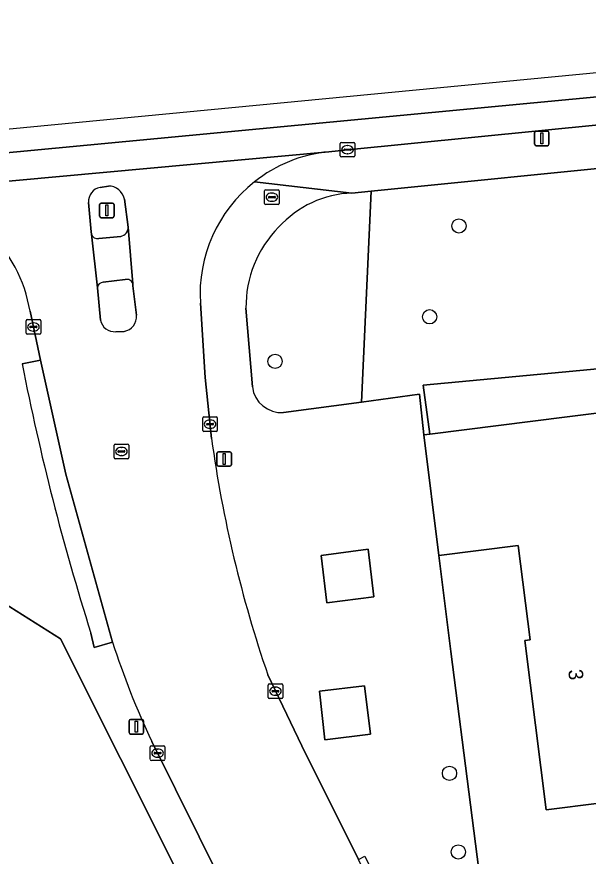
# Model space of a CAD drawing. Extents: x 161772 to 163126, y 383092 to 383917.
# Drawn here: x 162938.1 to 162977.4, y 383856.9 to 383914.6 of the extents above; entities that cross this region are included whole.
import ezdxf

# ---------------------------------------------------------------- set-up
doc = ezdxf.new("R2010")
doc.units = 0
for name, color, linetype in [('IMGEO_Boom', 7, 'Continuous'), ('IMGEO_Erf', 7, 'Continuous'), ('IMGEO_Groenvoorziening', 7, 'Continuous'), ('IMGEO_Kolk', 7, 'Continuous'), ('IMGEO_Lichtmast', 7, 'Continuous'), ('IMGEO_Loofbos', 7, 'Continuous'), ('IMGEO_Pand', 7, 'Continuous'), ('IMGEO_Pand_nummerreeks', 7, 'Continuous'), ('IMGEO_Rijbaan_lokaal_gesloten', 7, 'Continuous'), ('IMGEO_Rioolput', 7, 'Continuous'), ('IMGEO_Verkeerseiland_gesloten', 7, 'Continuous'), ('IMGEO_Voetpad_gesloten', 7, 'Continuous'), ('IMGEO_Voetpad_open', 7, 'Continuous')]:
    doc.layers.add(name, color=color, linetype=linetype)

msp = doc.modelspace()

# ---------------------------------------------------------------- linework, layer by layer
at = {"layer": 'IMGEO_Boom'}
for centre in [(162968.496, 383900.251), (162966.481, 383894.009), (162955.857, 383890.946), (162967.852, 383862.643), (162968.455, 383857.243)]:
    msp.add_circle(centre, 0.489, dxfattribs=at)
at = {"layer": 'IMGEO_Erf'}
for points in [[(163023.091, 383856.517), (163002.777, 383892.764), (162975.595, 383890.208), (162966.03, 383889.308), (162966.488, 383885.942), (162975.939, 383887.129), (162983.819, 383888.118), (162984.199, 383885.089), (162994.758, 383886.414), (162996.046, 383876.159), (163000, 383876.647), (163003.83, 383877.119), (163005.474, 383864.017), (163000, 383863.329), (162974.485, 383860.123), (162973.022, 383871.776), (162973.388, 383871.822), (162972.576, 383878.296), (162967.121, 383877.611), (162967.941, 383871.022), (162970.652, 383849.937)], [(162961.731, 383830.778), (162941.098, 383871.872), (162937.187, 383874.349)]]:
    msp.add_lwpolyline(points, dxfattribs=at)
at = {"layer": 'IMGEO_Groenvoorziening'}
for points in [[(162956.431, 383887.43), (162961.796, 383888.15), (162962.461, 383902.643), (162961.145, 383902.513)], [(162953.852, 383894.596), (162954.295, 383889.185)]]:
    msp.add_lwpolyline(points, dxfattribs=at)
for points in [[(162959.416, 383874.358), (162962.655, 383874.779), (162962.247, 383878.032), (162959.034, 383877.611)], [(162959.27, 383864.947), (162962.42, 383865.343), (162962.012, 383868.659), (162958.9, 383868.289)]]:
    msp.add_lwpolyline(points, close=True, dxfattribs=at)
for centre, radius, start, end in [((162961.426, 383895.308), 7.21, 92.23743, 137.61215), ((162961.664, 383894.684), 7.812, 135.40214, 180.6445), ((162956.299, 383889.446), 2.021, 187.43134, 273.75361)]:
    msp.add_arc(centre, radius, start, end, dxfattribs=at)
at = {"layer": 'IMGEO_Kolk'}
for p, q in [((162960.338, 383905.063), (162960.338, 383905.915)), ((162960.413, 383905.989), (162961.265, 383905.989)), ((162960.826, 383905.769), (162960.851, 383905.769)), ((162961.339, 383905.915), (162961.339, 383905.063)), ((162961.265, 383904.989), (162960.413, 383904.989)), ((162960.597, 383905.483), (162960.597, 383905.495)), ((162961.035, 383905.446), (162960.637, 383905.446)), ((162960.64, 383905.532), (162961.038, 383905.532)), ((162960.849, 383905.209), (162960.824, 383905.209)), ((162961.081, 383905.495), (162961.081, 383905.483)), ((162938.74, 383892.885), (162938.74, 383893.737)), ((162938.815, 383893.811), (162939.667, 383893.811)), ((162939.228, 383893.591), (162939.253, 383893.591)), ((162939.741, 383893.737), (162939.741, 383892.885)), ((162938.999, 383893.305), (162938.999, 383893.317)), ((162939.437, 383893.268), (162939.039, 383893.268)), ((162939.042, 383893.354), (162939.44, 383893.354)), ((162939.251, 383893.031), (162939.226, 383893.031)), ((162939.483, 383893.317), (162939.483, 383893.305)), ((162939.667, 383892.811), (162938.815, 383892.811)), ((162950.96, 383887.131), (162951.812, 383887.131)), ((162950.885, 383886.205), (162950.885, 383887.057)), ((162951.144, 383886.625), (162951.144, 383886.637)), ((162951.582, 383886.588), (162951.184, 383886.588)), ((162951.187, 383886.674), (162951.585, 383886.674)), ((162951.373, 383886.911), (162951.398, 383886.911)), ((162951.628, 383886.637), (162951.628, 383886.625)), ((162951.886, 383887.057), (162951.886, 383886.205)), ((162951.812, 383886.131), (162950.96, 383886.131)), ((162951.396, 383886.351), (162951.371, 383886.351)), ((162955.383, 383867.858), (162955.383, 383868.71)), ((162955.458, 383868.784), (162956.31, 383868.784)), ((162956.384, 383868.71), (162956.384, 383867.858)), ((162955.642, 383868.278), (162955.642, 383868.29)), ((162956.08, 383868.241), (162955.682, 383868.241)), ((162955.685, 383868.327), (162956.083, 383868.327)), ((162955.871, 383868.564), (162955.896, 383868.564)), ((162956.126, 383868.29), (162956.126, 383868.278)), ((162956.31, 383867.784), (162955.458, 383867.784)), ((162955.894, 383868.004), (162955.869, 383868.004)), ((162947.279, 383863.603), (162947.279, 383864.455)), ((162947.354, 383864.529), (162948.206, 383864.529)), ((162947.581, 383864.072), (162947.979, 383864.072)), ((162947.767, 383864.309), (162947.792, 383864.309)), ((162948.28, 383864.455), (162948.28, 383863.603)), ((162948.206, 383863.529), (162947.354, 383863.529)), ((162947.538, 383864.023), (162947.538, 383864.035)), ((162947.976, 383863.986), (162947.578, 383863.986)), ((162947.79, 383863.749), (162947.765, 383863.749)), ((162948.022, 383864.035), (162948.022, 383864.023))]:
    msp.add_line(p, q, dxfattribs=at)
for points in [[(162960.338, 383905.063), (162960.338, 383905.915)], [(162960.413, 383905.989), (162961.265, 383905.989)], [(162961.339, 383905.915), (162961.339, 383905.063)], [(162961.265, 383904.989), (162960.413, 383904.989)], [(162938.74, 383892.885), (162938.74, 383893.737)], [(162938.815, 383893.811), (162939.667, 383893.811)], [(162939.741, 383893.737), (162939.741, 383892.885)], [(162939.667, 383892.811), (162938.815, 383892.811)], [(162950.96, 383887.131), (162951.812, 383887.131)], [(162950.885, 383886.205), (162950.885, 383887.057)], [(162951.886, 383887.057), (162951.886, 383886.205)], [(162951.812, 383886.131), (162950.96, 383886.131)], [(162955.383, 383867.858), (162955.383, 383868.71)], [(162955.458, 383868.784), (162956.31, 383868.784)], [(162956.384, 383868.71), (162956.384, 383867.858)], [(162956.31, 383867.784), (162955.458, 383867.784)], [(162947.279, 383863.603), (162947.279, 383864.455)], [(162947.354, 383864.529), (162948.206, 383864.529)], [(162948.28, 383864.455), (162948.28, 383863.603)], [(162948.206, 383863.529), (162947.354, 383863.529)]]:
    msp.add_lwpolyline(points, dxfattribs=at)
for centre, radius, start, end in [((162960.415, 383905.913), 0.0765, 91.55205, 178.44795), ((162960.415, 383905.913), 0.0765, 91.55205, 178.44795), ((162961.263, 383905.913), 0.0765, 1.55205, 88.44795), ((162961.263, 383905.913), 0.0765, 1.55205, 88.44795), ((162960.415, 383905.065), 0.0765, 181.55205, 268.44795), ((162960.415, 383905.065), 0.0765, 181.55205, 268.44795), ((162960.637, 383905.492), 0.0403, 85.87752, 175.75265), ((162960.634, 383905.482), 0.0366, 178.93798, 274.71019), ((162961.038, 383905.489), 0.043, 264.86636, 352.45326), ((162961.042, 383905.494), 0.0386, 1.73085, 96.63898), ((162961.263, 383905.065), 0.0765, 271.55205, 358.44795), ((162961.263, 383905.065), 0.0765, 271.55205, 358.44795), ((162938.817, 383893.735), 0.0765, 91.55205, 178.44795), ((162938.817, 383893.735), 0.0765, 91.55205, 178.44795), ((162939.665, 383893.735), 0.0765, 1.55205, 88.44795), ((162939.665, 383893.735), 0.0765, 1.55205, 88.44795), ((162938.817, 383892.887), 0.0765, 181.55205, 268.44795), ((162938.817, 383892.887), 0.0765, 181.55205, 268.44795), ((162939.039, 383893.314), 0.0403, 85.87752, 175.75265), ((162939.036, 383893.304), 0.0366, 178.93798, 274.71019), ((162939.44, 383893.311), 0.043, 264.86636, 352.45326), ((162939.444, 383893.316), 0.0386, 1.73085, 96.63898), ((162939.665, 383892.887), 0.0765, 271.55205, 358.44795), ((162939.665, 383892.887), 0.0765, 271.55205, 358.44795), ((162950.962, 383887.055), 0.0765, 91.55205, 178.44795), ((162950.962, 383887.055), 0.0765, 91.55205, 178.44795), ((162951.81, 383887.055), 0.0765, 1.55205, 88.44795), ((162951.81, 383887.055), 0.0765, 1.55205, 88.44795), ((162951.184, 383886.634), 0.0403, 85.87752, 175.75265), ((162951.181, 383886.624), 0.0366, 178.93798, 274.71019), ((162951.585, 383886.631), 0.043, 264.86636, 352.45326), ((162951.589, 383886.636), 0.0386, 1.73085, 96.63898), ((162950.962, 383886.207), 0.0765, 181.55205, 268.44795), ((162950.962, 383886.207), 0.0765, 181.55205, 268.44795), ((162951.81, 383886.207), 0.0765, 271.55205, 358.44795), ((162951.81, 383886.207), 0.0765, 271.55205, 358.44795), ((162955.46, 383868.708), 0.0765, 91.55205, 178.44795), ((162955.46, 383868.708), 0.0765, 91.55205, 178.44795), ((162956.308, 383868.708), 0.0765, 1.55205, 88.44795), ((162956.308, 383868.708), 0.0765, 1.55205, 88.44795), ((162955.682, 383868.287), 0.0403, 85.87752, 175.75265), ((162955.679, 383868.277), 0.0366, 178.93798, 274.71019), ((162956.083, 383868.284), 0.043, 264.86636, 352.45326), ((162956.087, 383868.289), 0.0386, 1.73085, 96.63898), ((162955.46, 383867.86), 0.0765, 181.55205, 268.44795), ((162955.46, 383867.86), 0.0765, 181.55205, 268.44795), ((162956.308, 383867.86), 0.0765, 271.55205, 358.44795), ((162956.308, 383867.86), 0.0765, 271.55205, 358.44795), ((162947.356, 383864.453), 0.0765, 91.55205, 178.44795), ((162947.356, 383864.453), 0.0765, 91.55205, 178.44795), ((162947.578, 383864.032), 0.0403, 85.87752, 175.75265), ((162947.983, 383864.034), 0.0386, 1.73085, 96.63898), ((162948.204, 383864.453), 0.0765, 1.55205, 88.44795), ((162948.204, 383864.453), 0.0765, 1.55205, 88.44795), ((162947.356, 383863.605), 0.0765, 181.55205, 268.44795), ((162947.356, 383863.605), 0.0765, 181.55205, 268.44795), ((162947.575, 383864.022), 0.0366, 178.93798, 274.71019), ((162947.979, 383864.029), 0.043, 264.86636, 352.45326), ((162948.204, 383863.605), 0.0765, 271.55205, 358.44795), ((162948.204, 383863.605), 0.0765, 271.55205, 358.44795)]:
    msp.add_arc(centre, radius, start, end, dxfattribs=at)
for centre, major_axis, ratio, start_param, end_param in [((162960.825, 383905.489), (-0.387, 0.002), 0.722429, 4.712389, 7.853982), ((162960.85, 383905.489), (-0.39, 0.002), 0.717154, 1.570796, 4.712389), ((162939.227, 383893.311), (-0.387, 0.002), 0.722429, 4.712389, 7.853982), ((162939.252, 383893.311), (-0.39, 0.002), 0.717154, 1.570796, 4.712389), ((162951.372, 383886.631), (-0.387, 0.002), 0.722429, 4.712389, 7.853982), ((162951.397, 383886.631), (-0.39, 0.002), 0.717154, 1.570796, 4.712389), ((162955.87, 383868.284), (-0.387, 0.002), 0.722429, 4.712389, 7.853982), ((162955.895, 383868.284), (-0.39, 0.002), 0.717154, 1.570796, 4.712389), ((162947.766, 383864.029), (-0.387, 0.002), 0.722429, 4.712389, 7.853982), ((162947.791, 383864.029), (-0.39, 0.002), 0.717154, 1.570796, 4.712389)]:
    msp.add_ellipse(centre, major_axis=major_axis, ratio=ratio, start_param=start_param, end_param=end_param, dxfattribs=at)
at = {"layer": 'IMGEO_Lichtmast'}
for p, q in [((162973.799, 383906.765), (162974.589, 383906.765)), ((162974.589, 383906.765), (162973.799, 383906.765)), ((162973.699, 383905.865), (162973.699, 383906.665)), ((162973.699, 383906.665), (162973.699, 383905.865)), ((162974.689, 383906.665), (162974.689, 383905.865)), ((162974.689, 383905.865), (162974.689, 383906.665)), ((162974.589, 383905.765), (162973.799, 383905.765)), ((162973.799, 383905.765), (162974.589, 383905.765)), ((162943.794, 383900.914), (162943.794, 383901.714)), ((162943.794, 383901.714), (162943.794, 383900.914)), ((162943.894, 383901.814), (162944.684, 383901.814)), ((162944.684, 383901.814), (162943.894, 383901.814)), ((162944.784, 383901.714), (162944.784, 383900.914)), ((162944.784, 383900.914), (162944.784, 383901.714)), ((162944.684, 383900.814), (162943.894, 383900.814)), ((162943.894, 383900.814), (162944.684, 383900.814)), ((162951.863, 383883.839), (162951.863, 383884.639)), ((162951.863, 383884.639), (162951.863, 383883.839)), ((162951.963, 383884.739), (162952.753, 383884.739)), ((162952.753, 383884.739), (162951.963, 383884.739)), ((162952.853, 383884.639), (162952.853, 383883.839)), ((162952.853, 383883.839), (162952.853, 383884.639)), ((162952.753, 383883.739), (162951.963, 383883.739)), ((162951.963, 383883.739), (162952.753, 383883.739)), ((162945.82, 383865.442), (162945.82, 383866.242)), ((162945.82, 383866.242), (162945.82, 383865.442)), ((162945.92, 383866.342), (162946.71, 383866.342)), ((162946.71, 383866.342), (162945.92, 383866.342)), ((162946.81, 383866.242), (162946.81, 383865.442)), ((162946.81, 383865.442), (162946.81, 383866.242)), ((162946.71, 383865.342), (162945.92, 383865.342)), ((162945.92, 383865.342), (162946.71, 383865.342))]:
    msp.add_line(p, q, dxfattribs=at)
for points in [[(162974.119, 383906.64), (162974.269, 383906.64), (162974.269, 383905.89), (162974.119, 383905.89), (162974.119, 383906.64)], [(162944.214, 383901.689), (162944.364, 383901.689), (162944.364, 383900.939), (162944.214, 383900.939), (162944.214, 383901.689)], [(162952.283, 383884.614), (162952.433, 383884.614), (162952.433, 383883.864), (162952.283, 383883.864), (162952.283, 383884.614)], [(162946.24, 383866.217), (162946.39, 383866.217), (162946.39, 383865.467), (162946.24, 383865.467), (162946.24, 383866.217)]]:
    msp.add_lwpolyline(points, dxfattribs=at)
for centre, start, end in [((162973.799, 383906.665), 90, 180), ((162973.799, 383906.665), 90, 180), ((162974.589, 383906.665), 0, 90), ((162974.589, 383906.665), 360, 90), ((162973.799, 383905.865), 180, 270), ((162973.799, 383905.865), 180, 270), ((162974.589, 383905.865), 270, 0), ((162974.589, 383905.865), 270, 0), ((162943.894, 383901.714), 90, 180), ((162943.894, 383901.714), 90, 180), ((162944.684, 383901.714), 0, 90), ((162944.684, 383901.714), 360, 90), ((162943.894, 383900.914), 180, 270), ((162943.894, 383900.914), 180, 270), ((162944.684, 383900.914), 270, 0), ((162944.684, 383900.914), 270, 0), ((162951.963, 383884.639), 90, 180), ((162951.963, 383884.639), 90, 180), ((162952.753, 383884.639), 0, 90), ((162952.753, 383884.639), 360, 90), ((162951.963, 383883.839), 180, 270), ((162951.963, 383883.839), 180, 270), ((162952.753, 383883.839), 270, 0), ((162952.753, 383883.839), 270, 0), ((162945.92, 383866.242), 90, 180), ((162945.92, 383866.242), 90, 180), ((162946.71, 383866.242), 0, 90), ((162946.71, 383866.242), 360, 90), ((162945.92, 383865.442), 180, 270), ((162945.92, 383865.442), 180, 270), ((162946.71, 383865.442), 270, 0), ((162946.71, 383865.442), 270, 0)]:
    msp.add_arc(centre, 0.1, start, end, dxfattribs=at)
at = {"layer": 'IMGEO_Loofbos'}
msp.add_lwpolyline([(162966.082, 383885.891), (162966.488, 383885.942), (162966.03, 383889.308), (162975.595, 383890.208), (163002.777, 383892.764), (163023.091, 383856.517), (163029.33, 383845.982), (163025.783, 383853.524), (163019.19, 383883.816), (163014.091, 383907.444), (163014.029, 383907.801), (163000, 383906.398), (162962.461, 383902.643), (162961.796, 383888.15), (162965.776, 383888.684)], close=True, dxfattribs=at)
at = {"layer": 'IMGEO_Pand'}
msp.add_lwpolyline([(162973.022, 383871.776), (162974.485, 383860.123), (163000, 383863.329), (163005.474, 383864.017), (163003.83, 383877.119), (163000, 383876.647), (162996.046, 383876.159), (162994.758, 383886.414), (162984.199, 383885.089), (162983.819, 383888.118), (162975.939, 383887.129), (162966.488, 383885.942), (162966.082, 383885.891), (162967.121, 383877.611), (162972.576, 383878.296), (162973.388, 383871.822)], close=True, dxfattribs=at)
at = {"layer": 'IMGEO_Rijbaan_lokaal_gesloten'}
for points in [[(163018.11, 383914.62), (162939.758, 383907.106), (162878.376, 383901.219), (162840.215, 383897.073), (162840.409, 383895.593), (162847.736, 383896.389), (162876.655, 383899.531), (163018.868, 383912.99), (163018.11, 383914.62)], [(162959.548, 383905.351), (162928.757, 383902.533)], [(162943.836, 383902.902), (162944.396, 383902.992)], [(162943.853, 383893.787), (162943.637, 383896.001), (162943.232, 383899.693), (162943.216, 383899.84), (162943.024, 383901.851)], [(162945.495, 383902.101), (162945.753, 383900.173)], [(162945.753, 383900.173), (162946.076, 383896.272), (162946.087, 383896.135), (162946.321, 383894.113)], [(162951.489, 383885.642), (162951.051, 383889.84), (162950.722, 383894.938)], [(162939.007, 383894.396), (162939.731, 383891.039), (162941.46, 383883.203), (162944.686, 383871.664)], [(162945.479, 383893.008), (162944.903, 383892.983)], [(162957.689, 383864.536), (162955.361, 383869.408)], [(162947.38, 383864.837), (162952.256, 383854.995), (162976.413, 383807.459)], [(162985.95, 383808.425), (162984.91, 383810.289), (162983.363, 383813.298), (162981.846, 383816.398), (162979.294, 383821.534), (162976.604, 383826.922), (162974.337, 383831.337), (162971.301, 383837.316), (162968.601, 383842.764), (162965.594, 383848.674), (162963.199, 383853.48), (162961.585, 383856.718), (162957.689, 383864.536)]]:
    msp.add_lwpolyline(points, dxfattribs=at)
msp.add_lwpolyline([(162959.548, 383905.351), (162960.839, 383905.489), (163000, 383909.379), (163019.686, 383911.231), (163018.868, 383912.99), (162876.655, 383899.531), (162876.87, 383897.585), (162887.333, 383898.552), (162898.145, 383899.565), (162905.573, 383900.285), (162908.257, 383900.545), (162918.149, 383901.525), (162925.222, 383902.199), (162928.757, 383902.533)], close=True, dxfattribs=at)
for centre, radius, start, end in [((162960.541, 383895.564), 9.837, 95.7923, 128.32787), ((162960.534, 383895.565), 9.833, 128.30379, 183.65659), ((162944.025, 383901.917), 1.003, 100.85115, 183.76968), ((162944.395, 383901.867), 1.125, 12.00045, 89.93363), ((162929.398, 383892.817), 9.738, 9.33236, 46.99383), ((162945.326, 383893.998), 1.001, 278.76941, 6.61644), ((162944.829, 383893.974), 0.994, 190.86243, 274.25398), ((163036.191, 383897.266), 85.496, 187.81392, 199.01624), ((162996.618, 383888.212), 54.505, 197.67419, 205.39515)]:
    msp.add_arc(centre, radius, start, end, dxfattribs=at)
at = {"layer": 'IMGEO_Rioolput'}
for p, q in [((162955.214, 383902.726), (162956.066, 383902.726)), ((162955.139, 383901.8), (162955.139, 383902.652)), ((162955.398, 383902.22), (162955.398, 383902.232)), ((162955.836, 383902.183), (162955.438, 383902.183)), ((162955.441, 383902.269), (162955.839, 383902.269)), ((162955.627, 383902.506), (162955.652, 383902.506)), ((162955.882, 383902.232), (162955.882, 383902.22)), ((162956.14, 383902.652), (162956.14, 383901.8)), ((162956.066, 383901.726), (162955.214, 383901.726)), ((162955.65, 383901.946), (162955.625, 383901.946)), ((162944.791, 383884.332), (162944.791, 383885.184)), ((162944.866, 383885.258), (162945.718, 383885.258)), ((162945.279, 383885.038), (162945.304, 383885.038)), ((162945.792, 383885.184), (162945.792, 383884.332)), ((162945.718, 383884.258), (162944.866, 383884.258)), ((162945.05, 383884.752), (162945.05, 383884.764)), ((162945.488, 383884.715), (162945.09, 383884.715)), ((162945.093, 383884.801), (162945.491, 383884.801)), ((162945.302, 383884.478), (162945.277, 383884.478)), ((162945.534, 383884.764), (162945.534, 383884.752))]:
    msp.add_line(p, q, dxfattribs=at)
for points in [[(162955.214, 383902.726), (162956.066, 383902.726)], [(162955.139, 383901.8), (162955.139, 383902.652)], [(162956.14, 383902.652), (162956.14, 383901.8)], [(162956.066, 383901.726), (162955.214, 383901.726)], [(162944.791, 383884.332), (162944.791, 383885.184)], [(162944.866, 383885.258), (162945.718, 383885.258)], [(162945.792, 383885.184), (162945.792, 383884.332)], [(162945.718, 383884.258), (162944.866, 383884.258)]]:
    msp.add_lwpolyline(points, dxfattribs=at)
for centre, radius, start, end in [((162955.216, 383902.65), 0.0765, 91.55205, 178.44795), ((162955.216, 383902.65), 0.0765, 91.55205, 178.44795), ((162956.064, 383902.65), 0.0765, 1.55205, 88.44795), ((162956.064, 383902.65), 0.0765, 1.55205, 88.44795), ((162955.438, 383902.229), 0.0403, 85.87752, 175.75265), ((162955.435, 383902.219), 0.0366, 178.93798, 274.71019), ((162955.839, 383902.226), 0.043, 264.86636, 352.45326), ((162955.843, 383902.231), 0.0386, 1.73085, 96.63898), ((162955.216, 383901.802), 0.0765, 181.55205, 268.44795), ((162955.216, 383901.802), 0.0765, 181.55205, 268.44795), ((162956.064, 383901.802), 0.0765, 271.55205, 358.44795), ((162956.064, 383901.802), 0.0765, 271.55205, 358.44795), ((162944.868, 383885.182), 0.0765, 91.55205, 178.44795), ((162944.868, 383885.182), 0.0765, 91.55205, 178.44795), ((162945.716, 383885.182), 0.0765, 1.55205, 88.44795), ((162945.716, 383885.182), 0.0765, 1.55205, 88.44795), ((162944.868, 383884.334), 0.0765, 181.55205, 268.44795), ((162944.868, 383884.334), 0.0765, 181.55205, 268.44795), ((162945.09, 383884.761), 0.0403, 85.87752, 175.75265), ((162945.087, 383884.751), 0.0366, 178.93798, 274.71019), ((162945.491, 383884.758), 0.043, 264.86636, 352.45326), ((162945.495, 383884.763), 0.0386, 1.73085, 96.63898), ((162945.716, 383884.334), 0.0765, 271.55205, 358.44795), ((162945.716, 383884.334), 0.0765, 271.55205, 358.44795)]:
    msp.add_arc(centre, radius, start, end, dxfattribs=at)
for centre, major_axis, ratio, start_param, end_param in [((162955.626, 383902.226), (-0.387, 0.002), 0.722429, 4.712389, 7.853982), ((162955.651, 383902.226), (-0.39, 0.002), 0.717154, 1.570796, 4.712389), ((162945.278, 383884.758), (-0.387, 0.002), 0.722429, 4.712389, 7.853982), ((162945.303, 383884.758), (-0.39, 0.002), 0.717154, 1.570796, 4.712389)]:
    msp.add_ellipse(centre, major_axis=major_axis, ratio=ratio, start_param=start_param, end_param=end_param, dxfattribs=at)
at = {"layer": 'IMGEO_Verkeerseiland_gesloten'}
for points in [[(162944.396, 383902.992), (162943.836, 383902.902)], [(162943.024, 383901.851), (162943.216, 383899.84), (162943.232, 383899.693)], [(162945.753, 383900.173), (162945.495, 383902.101)], [(162943.739, 383899.39), (162945.244, 383899.535)], [(162945.556, 383896.562), (162944.041, 383896.38)], [(162943.637, 383896.001), (162943.853, 383893.787)], [(162946.321, 383894.113), (162946.087, 383896.135), (162946.076, 383896.272)], [(162944.903, 383892.983), (162945.479, 383893.008)]]:
    msp.add_lwpolyline(points, dxfattribs=at)
for centre, radius, start, end in [((162944.025, 383901.917), 1.003, 100.85115, 183.76968), ((162944.395, 383901.867), 1.125, 12.00045, 89.93363), ((162945.127, 383900.15), 0.626, 280.74264, 2.09123), ((162943.649, 383899.815), 0.434, 196.26943, 282.00269), ((162944.061, 383895.954), 0.426, 92.65466, 173.68785), ((162945.679, 383896.171), 0.41, 14.31509, 107.38877), ((162945.326, 383893.998), 1.001, 278.76941, 6.61644), ((162944.829, 383893.974), 0.994, 190.86243, 274.25398)]:
    msp.add_arc(centre, radius, start, end, dxfattribs=at)
at = {"layer": 'IMGEO_Voetpad_gesloten'}
for points in [[(162946.076, 383896.272), (162945.753, 383900.173)], [(162943.232, 383899.693), (162943.637, 383896.001)], [(162945.244, 383899.535), (162943.739, 383899.39)], [(162944.041, 383896.38), (162945.556, 383896.562)]]:
    msp.add_lwpolyline(points, dxfattribs=at)
for centre, radius, start, end in [((162945.127, 383900.15), 0.626, 280.74264, 2.09123), ((162943.649, 383899.815), 0.434, 196.26943, 282.00269), ((162944.061, 383895.954), 0.426, 92.65466, 173.68785), ((162945.679, 383896.171), 0.41, 14.31509, 107.38877)]:
    msp.add_arc(centre, radius, start, end, dxfattribs=at)
at = {"layer": 'IMGEO_Voetpad_open'}
for points in [[(163000, 383906.398), (163014.029, 383907.801), (163014.091, 383907.444), (163021.142, 383908.099), (163020.977, 383908.453), (163019.686, 383911.231), (163000, 383909.379), (162960.839, 383905.489), (162959.548, 383905.351)], [(162954.44, 383903.281), (162961.145, 383902.513), (162962.461, 383902.643), (163000, 383906.398)], [(162961.145, 383902.513), (162954.44, 383903.281)], [(162950.722, 383894.938), (162951.051, 383889.84), (162951.489, 383885.642)], [(162938.469, 383890.78), (162939.731, 383891.039), (162939.007, 383894.396)], [(162954.295, 383889.185), (162953.852, 383894.596)], [(162943.193, 383872.271), (162943.427, 383871.287), (162944.686, 383871.664), (162941.46, 383883.203), (162939.731, 383891.039), (162938.469, 383890.78)], [(162976.585, 383833.763), (162968.631, 383849.671), (162970.652, 383849.937), (162967.941, 383871.022), (162967.121, 383877.611), (162966.082, 383885.891), (162965.776, 383888.684), (162961.796, 383888.15), (162956.431, 383887.43)], [(162932.558, 383887.282), (162932.482, 383887.135), (162934.229, 383883.751), (162936.555, 383877.435), (162937.187, 383874.349), (162941.098, 383871.872), (162961.731, 383830.778), (162972.528, 383809.655), (162974.201, 383806.382)], [(162944.686, 383871.664), (162943.427, 383871.287), (162943.193, 383872.271)], [(162955.361, 383869.408), (162957.689, 383864.536), (162961.585, 383856.718), (162962.031, 383856.942), (162963.655, 383853.684), (162963.199, 383853.48), (162965.594, 383848.674), (162968.601, 383842.764), (162971.301, 383837.316), (162974.337, 383831.337), (162976.604, 383826.922), (162979.294, 383821.534), (162981.846, 383816.398), (162983.363, 383813.298), (162984.91, 383810.289), (162985.95, 383808.425)], [(162976.413, 383807.459), (162952.256, 383854.995), (162947.38, 383864.837)]]:
    msp.add_lwpolyline(points, dxfattribs=at)
for points in [[(162959.416, 383874.358), (162959.034, 383877.611), (162962.247, 383878.032), (162962.655, 383874.779)], [(162959.27, 383864.947), (162958.9, 383868.289), (162962.012, 383868.659), (162962.42, 383865.343)]]:
    msp.add_lwpolyline(points, close=True, dxfattribs=at)
for centre, radius, start, end in [((162960.541, 383895.564), 9.837, 95.7923, 128.32787), ((162960.534, 383895.565), 9.833, 128.30379, 183.65659), ((162961.426, 383895.308), 7.21, 92.23743, 137.61215), ((162929.398, 383892.817), 9.738, 9.33236, 46.99383), ((162961.664, 383894.684), 7.812, 135.40214, 180.6445), ((163103.468, 383923.035), 168.123, 191.061, 197.57454), ((163103.468, 383923.035), 168.123, 191.061, 197.57454), ((162956.299, 383889.446), 2.021, 187.43134, 273.75361), ((163036.191, 383897.266), 85.496, 187.81392, 199.01624), ((162996.618, 383888.212), 54.505, 197.67419, 205.39515)]:
    msp.add_arc(centre, radius, start, end, dxfattribs=at)

# ---------------------------------------------------------------- texts
at = {"layer": 'IMGEO_Pand_nummerreeks'}
msp.add_text('3', height=1, rotation=275.9967, dxfattribs=at).set_placement((162976.008, 383869.743))

doc.saveas('drawing.dxf')
